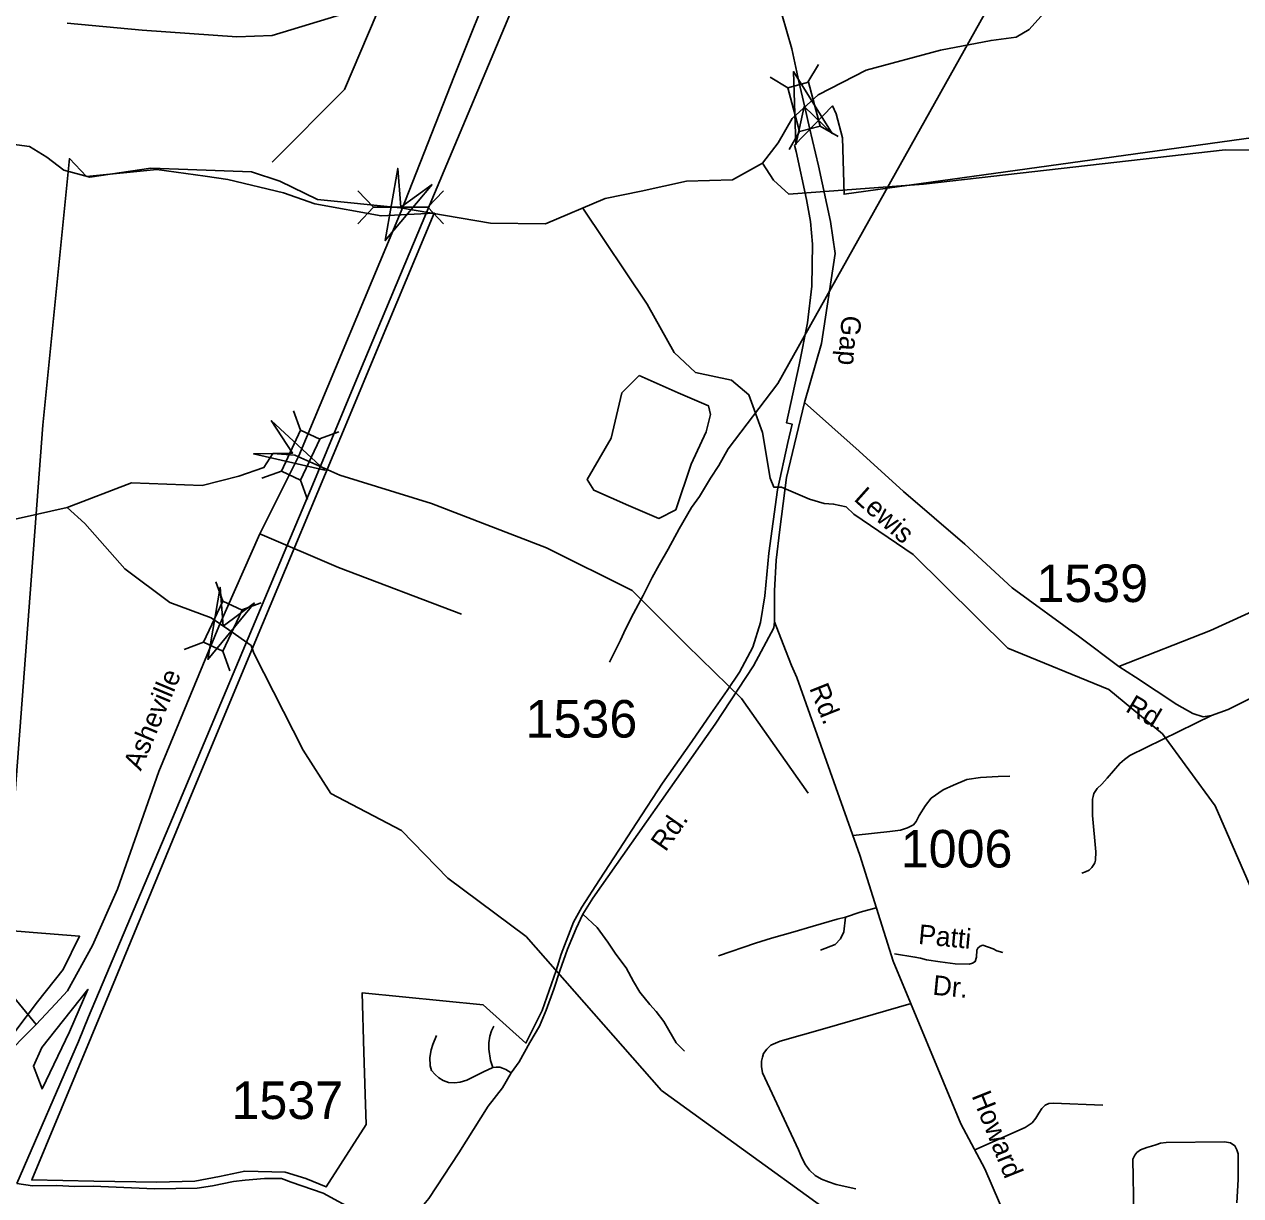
# Model space of a CAD drawing. Extents: x 884530 to 1028605, y 526725 to 653634.
# Drawn here: x 955019 to 959070, y 623683 to 627584 of the extents above; entities that cross this region are included whole.
import ezdxf

# ---------------------------------------------------------------- set-up
doc = ezdxf.new("R2010")
doc.units = 0
for name, color, linetype in [('Exist Boundary Political City Limit New', 7, 'Continuous'), ('Exist Hydrographic Creek Single Shore', 7, 'Continuous'), ('Exist Hydrographic Misc Water Feature', 7, 'Continuous'), ('Exist Hydrographic Pond Under 1500 Sq Ft', 7, 'Continuous'), ('Exist Hydrographic River Shore', 7, 'Continuous'), ('Exist Railroad Mainline', 7, 'Continuous'), ('Exist Road Non-System Type 51', 7, 'Continuous'), ('Exist Road Non-System Type 51 Label', 7, 'Continuous'), ('Exist Road Primary US Attributed', 7, 'Continuous'), ('Exist Road Primary US Label', 7, 'Continuous'), ('Exist Road Secondary Structure Culvert CELL', 7, 'Continuous'), ('Exist Road Secondary Structure Standard Bridge Attributed CELL', 7, 'Continuous'), ('Exist Road Secondary Structure Standard Bridge CELL', 7, 'Continuous'), ('Exist Road Secondary Type 51 Attributed', 7, 'Continuous'), ('Exist Road Secondary Type 51 Label', 7, 'Continuous'), ('Exist Road Secondary Type 51 Number Label', 7, 'Continuous'), ('Exist Utilities Electrical Transmission Line', 7, 'Continuous'), ('Map Preparation Boundary City Limit Buffer Line', 7, 'Continuous')]:
    doc.layers.add(name, color=color, linetype=linetype)

msp = doc.modelspace()

# ---------------------------------------------------------------- linework, layer by layer
at = {"layer": 'Exist Boundary Political City Limit New'}
for points in [[(959112.3, 627206.6), (957748.9, 627017.9), (957743.4, 627205.8), (957722.2, 627285.6), (957710.1, 627311.8), (957584.4, 627181.6), (957589.1, 627160.1), (957624.2, 627000.7), (957637.2, 626927), (957643.4, 626851.6), (957642, 626712.1), (957627.1, 626589.1), (957599.7, 626449.2), (957557.4, 626256.4), (957575.9, 626252.4), (957561.4, 626191.5), (957527.8, 626033.1), (957498.1, 625822.5), (957485.2, 625680), (957470.6, 625591.1), (957445.1, 625509.9), (957400.7, 625426.6), (957359.2, 625365), (957305.6, 625287.9), (957242.1, 625195), (957144.4, 625056.9), (957059.3, 624926), (956999.3, 624833.6), (956935.1, 624734.9), (956876.1, 624644), (956847.8, 624593.9), (956807.1, 624487.4), (956790.4, 624432.6), (956766.8, 624365.6), (956743.3, 624299.4), (956689.5, 624190.7), (956546.9, 624318), (956144.2, 624358.2), (956150.2, 624161.2), (956154.4, 624021.3), (956157.6, 623919.9), (956024.8, 623712.1), (955956.6, 623740), (955888.2, 623760.8), (955753.6, 623763.9), (955669.2, 623746.1), (955586.9, 623730.6), (955460.2, 623727.2), (955251.2, 623730.6), (955043.9, 623735.4), (955289.1, 624322.2), (955568.2, 625000), (955787.5, 625525.3), (956099, 626271.4)], [(956099, 626271.4), (956197.8, 626508.1), (956384.6, 626955.3), (956207.2, 626945.6), (955987.2, 626986.2), (955882.3, 627022.1), (955696.5, 627066.9), (955621.8, 627077.5), (955461.1, 627100.1), (955226.6, 627076.7), (955169.8, 627136.5), (955081.4, 626248.9), (954954, 624567.2), (955048.5, 624559.3), (955203.6, 624546.5), (955148.9, 624435.7), (955063.4, 624327.8), (954987.6, 624228.9)], [(955170.1, 624228.4), (955078.4, 624038.1), (955049.9, 624114.1), (955077.5, 624176.1), (955124.1, 624234.6), (955231.3, 624369.4), (955170.1, 624228.4)]]:
    msp.add_lwpolyline(points, dxfattribs=at)
at = {"layer": 'Exist Hydrographic Creek Single Shore'}
for points in [[(955844.4, 627124.7), (956085.8, 627366.3), (956510.8, 628365.8), (956590.6, 629134.4), (956772.1, 629798.4), (956757.7, 629946.2), (956656.9, 630249), (956628, 630573.4), (956660.5, 630746.4), (956656.9, 630786.1), (956624.4, 630829.3), (956581.2, 630860), (956491.1, 630959.1), (956458.7, 631025.8), (956444.3, 631173.6), (956447.9, 631281.7), (956462.3, 631379.1), (956455.1, 631431.3), (956440.7, 631469.2), (956336.2, 631613.4), (956311, 631739.5), (956202.9, 631909)], [(957540.7, 626041.9), (957515.2, 626041.9), (957502.9, 626072.6), (957476.9, 626223.8), (957432.4, 626350.3), (957373.8, 626398.8), (957254.1, 626424.3), (957182.7, 626490.6), (957093.6, 626651.2), (956879.2, 626971.7)], [(955162.1, 625975), (955376.6, 626057.1), (955611.7, 626048.1), (955734.2, 626078.7), (955817, 626107.3), (955846.6, 626154.3), (955919.7, 626148.6), (956070, 626081.7), (956374.9, 625988.1), (956758.5, 625840.5), (957043.7, 625697.7), (957225.6, 625515.6), (957407.6, 625338.4), (957628.9, 625023.4)], [(959678.2, 623339.1), (959507.1, 623696.9), (959331.1, 624153.4), (959151.5, 624508.1), (959139, 624626.5), (958984.7, 624980.8), (958809.4, 625220.6), (958631, 625368.5), (958294, 625506.6), (957979.4, 625818), (957781.7, 625952), (957756.2, 625976.6), (957714.3, 625985.8), (957682.7, 625987.8), (957633.6, 626002.1), (957540.7, 626041.9)], [(957140.7, 624033.3), (956690.2, 624545.7), (956429.2, 624740.4), (956275.6, 624899.3), (956040.1, 625022.2), (955947.7, 625166.4), (955784.1, 625489.3), (955775.2, 625514.9), (955700.9, 625567.4), (955642.1, 625607.1), (955503.9, 625658.3), (955354.1, 625770), (955221, 625921.2), (955162.1, 625975), (954651, 625859.8), (954350.4, 625775.6), (953950.4, 625625.2), (953616.3, 625566.7), (953486, 625586.5), (953121.9, 625659.5), (952662.3, 625760.6), (952111.1, 625863.7)], [(958659.1, 619674.2), (958574.8, 619892.5), (958582.2, 620341.9), (958492, 620629.2), (958320, 620960.9), (958323.8, 621069.1), (958517.9, 621380.2), (958514.9, 622253.2), (958471.9, 622457.6), (958207.3, 622764.8), (958144.2, 622867.7), (958081.2, 623210.3), (958056.6, 623230.5), (958043.2, 623322.7), (957947.7, 623449.3), (957140.7, 624033.3)]]:
    msp.add_lwpolyline(points, dxfattribs=at)
at = {"layer": 'Exist Hydrographic Misc Water Feature'}
for points in [[(962192.3, 625146), (962013.9, 625294), (961730.3, 625772.3), (961663.8, 626016.5), (961537.7, 626229.1), (961504.3, 626469.3), (961549.2, 626803.1), (961622, 626975.6), (961617, 627074.1), (961288.9, 627228.4), (959376.9, 627161.8), (959018.4, 627165.6), (958013.9, 627051.3), (957565.5, 627017.5)], [(957565.5, 627017.5), (957513.7, 627064.3), (957477.3, 627121.1)]]:
    msp.add_lwpolyline(points, dxfattribs=at)
at = {"layer": 'Exist Hydrographic Pond Under 1500 Sq Ft'}
msp.add_lwpolyline([(957066.8, 626414.2), (957009.2, 626356.5), (956973.1, 626205.1), (956893.9, 626068.1), (956915.5, 626032.1), (957030.8, 625981.6), (957131.7, 625938.3), (957189.3, 625967.2), (957239.7, 626118.6), (957290.2, 626226.7), (957304.6, 626284.4), (957297.4, 626313.2), (957196.5, 626356.5)], close=True, dxfattribs=at)
at = {"layer": 'Exist Hydrographic River Shore'}
for p, q in [((957477.3, 627121.1), (957530, 627188.5)), ((957377.1, 627066.1), (957477.3, 627121.1))]:
    msp.add_line(p, q, dxfattribs=at)
for points in [[(957530, 627188.5), (957575.9, 627270.1), (957662.5, 627349.2), (957823, 627430.8), (958070.2, 627497.1), (958238.4, 627530.2), (958322.4, 627540.4), (958365.7, 627565.9), (958424.4, 627632.2), (958462.6, 627724), (958559.4, 627836.2), (958771.5, 627974.7), (958890.9, 628054.3), (959363.3, 628212.2), (959534.6, 628340), (959743.6, 628598.4), (959908.3, 628778.8), (960035.9, 628855)], [(954497.2, 627247.5), (955036.1, 627176.5), (955094.7, 627140.8), (955150.8, 627097.5), (955237.4, 627074.5), (955441.2, 627105.1), (955563.5, 627100), (955776.3, 627092.4), (955870.6, 627061.8), (955995.4, 627000.6), (956272.1, 626972.4)], [(957073.9, 627027.8), (957224.3, 627061), (957377.1, 627066.1)], [(957073.9, 627027.8), (956953.4, 627003.1), (956754.7, 626919), (956571.2, 626921.5), (956272.1, 626972.4)]]:
    msp.add_lwpolyline(points, dxfattribs=at)
at = {"layer": 'Exist Railroad Mainline'}
msp.add_lwpolyline([(956677.3, 627715.5), (956358.7, 626957.4), (956136.1, 626427.1), (955974.7, 626037.9), (955893.5, 625845.8), (955512.6, 624939.5), (955233.4, 624278.5), (955199.7, 624195.7), (954994.9, 623723.7)], dxfattribs=at)
at = {"layer": 'Exist Road Non-System Type 51'}
for points in [[(955161.6, 627588), (955411.9, 627564.7), (955726.7, 627542.1), (955844.2, 627546), (956466.6, 627736.2)], [(955803.2, 625886.6), (956065.1, 625774.2), (956475.4, 625619.8)], [(959337, 625732.4), (958969.4, 625564.8), (958664.2, 625445.3)], [(958972.8, 625282.1), (958700.7, 625148.2), (958682.5, 625135.8), (958667, 625122.2), (958625.4, 625072.6), (958607.8, 625053.5), (958591.8, 625038.3), (958585, 625029.1), (958581.2, 625022.3), (958578.1, 625012.4), (958576.7, 625003.3), (958575.8, 624949.1), (958587.2, 624828), (958585.8, 624799.8), (958584.2, 624791.4), (958581.2, 624785.3), (958574.3, 624775.4), (958565.2, 624766.3), (958553, 624760.9), (958540.8, 624756.4)], [(957779, 624882.7), (957850.8, 624890.1), (957900.9, 624895), (957937.4, 624899.6), (957960.7, 624907.7), (957980.1, 624917.2), (957989.5, 624929.1), (957998.5, 624948.8), (958019.8, 624982.4), (958039.1, 625006.2), (958078.9, 625034.1), (958113, 625049.3), (958158.1, 625069), (958203.7, 625075.5), (958262.5, 625078.4), (958300.5, 625079.6)], [(956879.6, 624619.8), (956926.7, 624575.6), (956962.3, 624527.2), (956989.4, 624487.3), (957023, 624441), (957047.7, 624396.2), (957069, 624360.6), (957101.8, 624319.3), (957123.1, 624296.5), (957148.8, 624262.4), (957165.9, 624233.9), (957190.1, 624191.2), (957217.2, 624164.1)], [(957856.2, 624641.6), (957802.4, 624627.3), (957753.6, 624610.7)], [(957753.6, 624610.7), (957725.6, 624603.2), (957646.3, 624580.2), (957578, 624560), (957506.9, 624540.5), (957454.2, 624524.2), (957331.1, 624481.9)], [(957753.6, 624610.7), (957747.8, 624561.6), (957737.5, 624537.9), (957719.2, 624519.6), (957671, 624500.7)], [(957916.7, 624488.3), (957984.9, 624477.3), (958003, 624473.4), (958023.5, 624468.1), (958069.5, 624461.3), (958118.5, 624455.3), (958165.7, 624454.2), (958176.1, 624457), (958186, 624462.4), (958189.8, 624476.7), (958191.6, 624500.8), (958194.3, 624507.2), (958201.7, 624513.7), (958210.9, 624517.4), (958245.4, 624505.3), (958258.1, 624498.1), (958277.3, 624492.6)], [(957972.8, 624322.2), (957684.7, 624239.2), (957535.7, 624196.9), (957505.5, 624183.7), (957491.7, 624170.5), (957480.8, 624155.7), (957477, 624144.1), (957474.2, 624130.9), (957474.2, 624112.8), (957477, 624091.9), (957596.7, 623835.2), (957608.3, 623808.3), (957620.4, 623785.2), (957634.1, 623767.6), (957652.8, 623750), (957673.7, 623737.4), (957697.4, 623729.1), (957723.2, 623719.7), (957788.6, 623705.4)], [(956579.1, 624109.8), (956548.6, 624094.8), (956524.4, 624082.7), (956492.4, 624067), (956470.5, 624060.7), (956451.9, 624058.6), (956431.3, 624059.9), (956414.3, 624066.4), (956399.3, 624075.6), (956387.2, 624086.3), (956375.7, 624099.5), (956370.9, 624114.7), (956369.5, 624143.1), (956373.8, 624168), (956379.4, 624185.8), (956392.2, 624215.6)], [(956579.1, 624109.8), (956571.4, 624133.2), (956565.7, 624170.9), (956566.3, 624191.5), (956569.9, 624213.5), (956574.9, 624231.3), (956582.7, 624246.9)], [(956640.2, 624091.5), (956622.2, 624102.6), (956611.2, 624107.9), (956602.4, 624110.9), (956591, 624110.9), (956579.1, 624109.8)], [(958183.9, 623835.7), (958351.5, 623909.4), (958375.1, 623925.4), (958387.8, 623940.7), (958397.6, 623957.2), (958407, 623972.6), (958418.1, 623983.6), (958430.7, 623989.7), (958445.5, 623991.3), (958610.9, 623983.6)], [(958713.7, 623621.9), (958711, 623804.4), (958717, 623817.7), (958724.2, 623826.4), (958736.3, 623835.7), (958756.6, 623843.4), (958773.1, 623847.3), (958787.5, 623852.3), (958802.2, 623857.2), (958821.5, 623859.9), (959016.1, 623862.1), (959035.9, 623858.8), (959050.7, 623848.9), (959057.3, 623835.7), (959061.2, 623822.6), (959060.8, 623736.2), (959056.5, 623659.3)]]:
    msp.add_lwpolyline(points, dxfattribs=at)
at = {"layer": 'Exist Road Primary US Attributed'}
for points in [[(956273.9, 626961.5), (956452.1, 627413.1), (956590.5, 627760.5), (956667.6, 628027.1), (956734.5, 628220.2), (956773.8, 628342.8), (956830, 628482.8), (956871.3, 628613.6), (956907.1, 628729.1), (956946.9, 628838.4), (957024.7, 629005.4), (957080.8, 629111.8)], [(955933.4, 626146.2), (956273.9, 626961.5)], [(955667.4, 625578.1), (955803.2, 625886.6), (955933.4, 626146.2)], [(955058.8, 624252.4), (955123.1, 624321.4), (955163.6, 624364.5), (955246.6, 624516.2), (955329.8, 624703.5), (955467.2, 625095.8), (955667.4, 625578.1)], [(954556.8, 623779.9), (954669.8, 623891.6), (954793.4, 624001.6), (954939.2, 624132.2), (955058.8, 624252.4)]]:
    msp.add_lwpolyline(points, dxfattribs=at)
at = {"layer": 'Exist Road Secondary Structure Culvert CELL'}
for p, q in [((956129.5, 627029.5), (956181.9, 626974.2)), ((956415.6, 627029.5), (956363.3, 626974.2)), ((956129.5, 626918.9), (956181.9, 626974.2)), ((956181.9, 626974.2), (956363.3, 626974.2)), ((956415.6, 626918.9), (956363.3, 626974.2))]:
    msp.add_line(p, q, dxfattribs=at)
at = {"layer": 'Exist Road Secondary Structure Standard Bridge Attributed CELL'}
for points in [[(957588.8, 627182.7), (957580.4, 627426.4), (957709.5, 627219.6), (957616, 627309.8)], [(956377.6, 627050.7), (956221.3, 626863.6), (956263.1, 627103.8), (956272.6, 626974.2)], [(955841.7, 626264.4), (956020.4, 626098.5), (955782.7, 626152.8), (955912.6, 626155.5)], [(955786, 625656.8), (955630.9, 625468.6), (955671.1, 625709.2), (955681.5, 625579.6)]]:
    msp.add_lwpolyline(points, close=True, dxfattribs=at)
at = {"layer": 'Exist Road Secondary Structure Standard Bridge CELL'}
for p, q in [((957628.8, 627390.6), (957663.3, 627450.3)), ((957562.1, 627372.7), (957502.4, 627407.2)), ((957566.4, 627166.9), (957600.9, 627226.7)), ((957728.8, 627210.4), (957669.1, 627244.9)), ((955939.3, 626232.2), (955915.7, 626297)), ((956001.9, 626203), (956066.7, 626226.6)), ((955810.3, 626071.8), (955875.2, 626095.4)), ((955962.8, 626000.7), (955939.2, 626065.5)), ((955680.6, 625662.4), (955657, 625727.3)), ((955743.2, 625633.3), (955808, 625656.9)), ((955551.6, 625502), (955616.5, 625525.6)), ((955704, 625430.9), (955680.4, 625495.8))]:
    msp.add_line(p, q, dxfattribs=at)
for points in [[(957600.9, 627226.7), (957561.8, 627372.6), (957630, 627390.9), (957669.1, 627244.9)], [(955875.2, 626095.4), (955939, 626232.3), (956003, 626202.5), (955939.2, 626065.5)], [(955616.5, 625525.6), (955680.3, 625662.6), (955744.3, 625632.7), (955680.4, 625495.8)]]:
    msp.add_lwpolyline(points, close=True, dxfattribs=at)
at = {"layer": 'Exist Road Secondary Type 51 Attributed'}
for points in [[(957190.5, 628915), (957206.8, 628796.5), (957207.4, 628747.6), (957225.7, 628616.7), (957234.1, 628513.9), (957257.5, 628389.2), (957285.3, 628247.2), (957296.3, 628205.6), (957319.1, 628136), (957333.9, 628096.6), (957392.1, 627961.7), (957411.5, 627916.8), (957429.5, 627872.4), (957489.7, 627752.9), (957511.8, 627706.5), (957525.1, 627676.3), (957575.6, 627501.9), (957598.3, 627393.2), (957618.5, 627308.3)], [(957618.5, 627308.3), (957633.7, 627238.8), (957664, 627112.4), (957703.9, 626926.7), (957719.1, 626820.1), (957673.4, 626520.4), (957617.2, 626323.8)], [(957617.2, 626323.8), (957557.8, 626074.6), (957534.9, 625901.6), (957522.8, 625798.8), (957517.6, 625697.3), (957517.2, 625594.2)], [(957617.2, 626323.8), (957799.3, 626162.4), (957946.6, 626027.3), (958150.8, 625852.5), (958308.5, 625707.5), (958534.3, 625542.3), (958664.2, 625445.3), (958719.1, 625409.4), (958856.5, 625318.6), (958910.6, 625288.9), (958944.9, 625277.9), (958972.8, 625282.1), (959028.1, 625302.2), (959214, 625395), (959236.4, 625406.3)], [(956252.1, 623568.1), (956274.4, 623577.6), (956298.4, 623592.9), (956327, 623626.6), (956365.8, 623673.6), (956466.3, 623825.6), (956563.6, 623980.3), (956611.9, 624042.4), (956640.2, 624091.5), (956667.1, 624128.3), (956702.3, 624192.6), (956735, 624246.8), (956757.5, 624300.9), (956783, 624370.4), (956802.9, 624431.7), (956828.4, 624503.2), (956857, 624572.7), (956879.6, 624619.8), (956912.7, 624673.9), (957320.1, 625253.2), (957447.8, 625447.3), (957515.1, 625573.7), (957517.2, 625594.2)], [(957517.2, 625594.2), (957545.8, 625519.7), (957574.4, 625448.1), (957591.6, 625408), (957802, 624816.7), (957912.4, 624464), (958137.8, 623922), (958218.1, 623771.6), (958343.3, 623481)], [(955058.8, 624252.4), (954819.9, 624542.5), (954615.7, 624794.7), (954395.2, 624952.3), (954136.1, 624979.1), (953824, 624973.4), (953497.6, 624982), (953171.2, 624959.1), (952681.6, 624959.1)], [(956252.1, 623568.1), (956219.3, 623578.6), (956128.4, 623628.6), (956014.6, 623691), (955907.4, 623727.8), (955875.7, 623740), (955819.5, 623740), (955754.4, 623734.1), (955716.2, 623729.6), (955646.3, 623716), (955594.6, 623707.9), (955453.4, 623705.4), (955249.1, 623714.7), (955187.4, 623713.3), (955128.1, 623716.8), (955047, 623715.5), (954994.9, 623723.7)]]:
    msp.add_lwpolyline(points, dxfattribs=at)
at = {"layer": 'Exist Utilities Electrical Transmission Line'}
msp.add_lwpolyline([(956967.7, 625459), (956989.5, 625501.9), (957004.6, 625533.1), (957021.4, 625569.5), (957047.4, 625621.5), (957079.5, 625681.2), (957110.5, 625741), (957133.4, 625783.8), (957163.6, 625835.7), (957199.4, 625903.3), (957240.6, 625974.7), (957267.6, 626010.9), (957304.5, 626071.8), (957331.7, 626114.6), (957363.6, 626170.4), (957528, 626387.2), (957920.6, 627088.1), (958528.6, 628175.8)], dxfattribs=at)
at = {"layer": 'Map Preparation Boundary City Limit Buffer Line'}
for points in [[(959112.3, 627206.6), (957748.9, 627017.9), (957743.4, 627205.8), (957722.2, 627285.6), (957710.1, 627311.8), (957584.4, 627181.6), (957589.1, 627160.1), (957624.2, 627000.7), (957637.2, 626927), (957643.4, 626851.6), (957642, 626712.1), (957627.1, 626589.1), (957599.7, 626449.2), (957557.4, 626256.4), (957575.9, 626252.4), (957561.4, 626191.5), (957527.8, 626033.1), (957498.1, 625822.5), (957485.2, 625680), (957470.6, 625591.1), (957445.1, 625509.9), (957400.7, 625426.6), (957359.2, 625365), (957305.6, 625287.9), (957242.1, 625195), (957144.4, 625056.9), (957059.3, 624926), (956999.3, 624833.6), (956935.1, 624734.9), (956876.1, 624644), (956847.8, 624593.9), (956807.1, 624487.4), (956790.4, 624432.6), (956766.8, 624365.6), (956743.3, 624299.4), (956689.5, 624190.7), (956546.9, 624318), (956144.2, 624358.2), (956150.2, 624161.2), (956154.4, 624021.3), (956157.6, 623919.9), (956024.8, 623712.1), (955956.6, 623740), (955888.2, 623760.8), (955753.6, 623763.9), (955669.2, 623746.1), (955586.9, 623730.6), (955460.2, 623727.2), (955251.2, 623730.6), (955043.9, 623735.4), (955289.1, 624322.2), (955568.2, 625000), (955787.5, 625525.3), (956099, 626271.4)], [(956099, 626271.4), (956197.8, 626508.1), (956384.6, 626955.3), (956207.2, 626945.6), (955987.2, 626986.2), (955882.3, 627022.1), (955696.5, 627066.9), (955621.8, 627077.5), (955461.1, 627100.1), (955226.6, 627076.7), (955169.8, 627136.5), (955081.4, 626248.9), (954954, 624567.2), (955048.5, 624559.3), (955203.6, 624546.5), (955148.9, 624435.7), (955063.4, 624327.8), (954987.6, 624228.9)], [(955170.1, 624228.4), (955078.4, 624038.1), (955049.9, 624114.1), (955077.5, 624176.1), (955124.1, 624234.6), (955231.3, 624369.4), (955170.1, 624228.4)]]:
    msp.add_lwpolyline(points, dxfattribs=at)

# ---------------------------------------------------------------- texts
at = {"layer": 'Exist Road Non-System Type 51 Label'}
for s, p in [('Patti', (957994.2, 624521.4)), ('Dr.', (958042.1, 624352.1))]:
    msp.add_text(s, height=65.62, rotation=354.5809, dxfattribs=at).set_placement(p)
at = {"layer": 'Exist Road Primary US Label'}
msp.add_text('Asheville', height=65.62, rotation=67.3188, dxfattribs=at).set_placement((955407.3, 625095.1))
at = {"layer": 'Exist Road Secondary Type 51 Label'}
for s, rotation, p in [('Gap', 265.3584, (957741.6, 626615.8)), ('Lewis', 318.1092, (957778.6, 625999.9)), ('Rd.', 291.7965, (957632.4, 625373.1)), ('Rd.', 329.2603, (958682.7, 625297.5)), ('Rd.', 55.0636, (957154.5, 624825.5)), ('Howard', 291.9425, (958172.9, 624015.5))]:
    msp.add_text(s, height=65.62, rotation=rotation, dxfattribs=at).set_placement(p)
at = {"layer": 'Exist Road Secondary Type 51 Number Label'}
for s, p in [('1539', (958389.4, 625659.7)), ('1536', (956688.6, 625208.3)), ('1006', (957937.7, 624775.7)), ('1537', (955709.2, 623938))]:
    msp.add_text(s, height=125, dxfattribs=at).set_placement(p)

doc.saveas('drawing.dxf')
